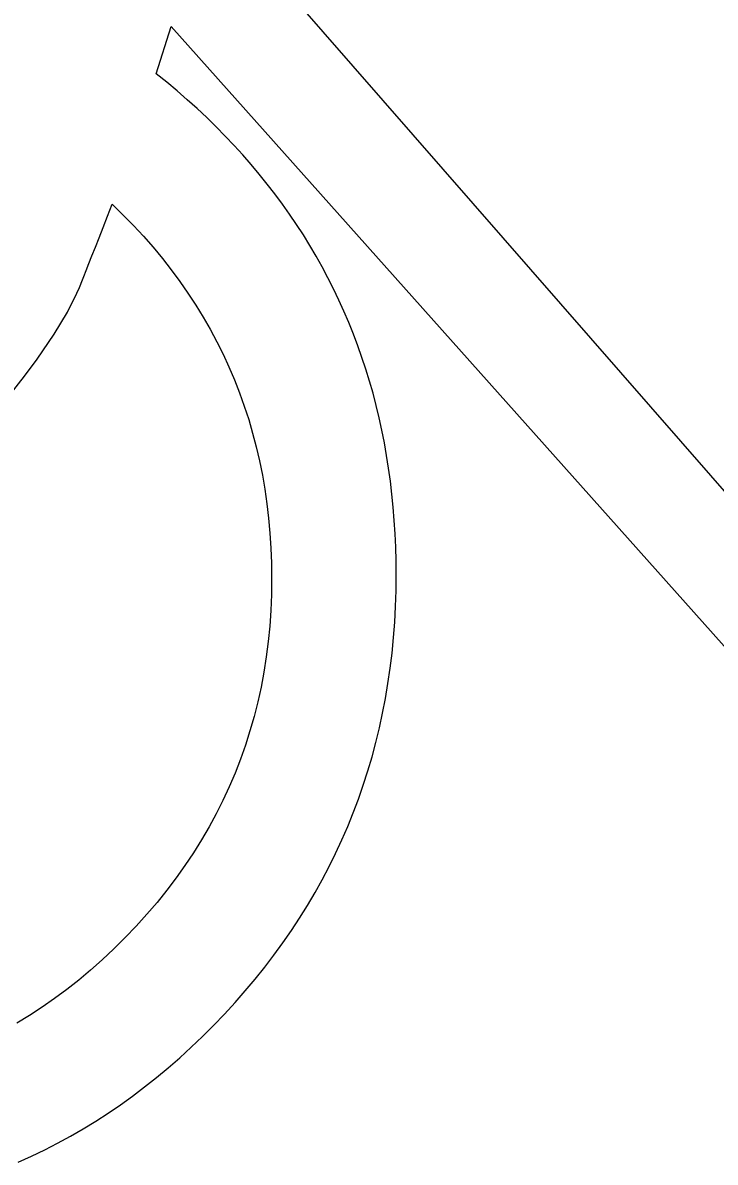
# Model space of a CAD drawing. Extents: x 99976 to 100136, y 99905 to 100011.
# Drawn here: x 100052.7326 to 100052.7848, y 100002.2072 to 100002.2933 of the extents above; entities that cross this region are included whole.
import ezdxf

# ---------------------------------------------------------------- set-up
doc = ezdxf.new("R2010")
doc.units = 0
doc.layers.add('TR_SN_ConstructionSigns', color=7, linetype='Continuous')

msp = doc.modelspace()

# ---------------------------------------------------------------- linework, layer by layer
at = {"layer": 'TR_SN_ConstructionSigns'}
for p, q in [((100052.792145, 100002.250293), (100052.746971, 100002.302045)), ((100052.742635, 100002.289411), (100052.743754, 100002.292979)), ((100052.743754, 100002.292979), (100052.790209, 100002.240877)), ((100052.74343, 100002.288766), (100052.742635, 100002.289411)), ((100052.744208, 100002.288112), (100052.74343, 100002.288766)), ((100052.744968, 100002.287449), (100052.744208, 100002.288112)), ((100052.74571, 100002.286778), (100052.744968, 100002.287449)), ((100052.746434, 100002.286097), (100052.74571, 100002.286778)), ((100052.74714, 100002.285408), (100052.746434, 100002.286097)), ((100052.747828, 100002.28471), (100052.74714, 100002.285408)), ((100052.748499, 100002.284002), (100052.747828, 100002.28471)), ((100052.749151, 100002.283286), (100052.748499, 100002.284002)), ((100052.749786, 100002.282561), (100052.749151, 100002.283286)), ((100052.750403, 100002.281828), (100052.749786, 100002.282561)), ((100052.751002, 100002.281085), (100052.750403, 100002.281828)), ((100052.751583, 100002.280333), (100052.751002, 100002.281085)), ((100052.752146, 100002.279573), (100052.751583, 100002.280333)), ((100052.738945, 100002.278648), (100052.739299, 100002.279559)), ((100052.739299, 100002.279559), (100052.740115, 100002.278766)), ((100052.752691, 100002.278804), (100052.752146, 100002.279573)), ((100052.738617, 100002.277802), (100052.738945, 100002.278648)), ((100052.740115, 100002.278766), (100052.740902, 100002.277959)), ((100052.753219, 100002.278025), (100052.752691, 100002.278804)), ((100052.738313, 100002.277023), (100052.738617, 100002.277802)), ((100052.740902, 100002.277959), (100052.741661, 100002.27714)), ((100052.753728, 100002.277238), (100052.753219, 100002.278025)), ((100052.738034, 100002.276309), (100052.738313, 100002.277023)), ((100052.741661, 100002.27714), (100052.742391, 100002.276307)), ((100052.75422, 100002.276442), (100052.753728, 100002.277238)), ((100052.737779, 100002.275661), (100052.738034, 100002.276309)), ((100052.742391, 100002.276307), (100052.743092, 100002.275462)), ((100052.754694, 100002.275637), (100052.75422, 100002.276442)), ((100052.737345, 100002.274563), (100052.73755, 100002.275079)), ((100052.73755, 100002.275079), (100052.737779, 100002.275661)), ((100052.743092, 100002.275462), (100052.743765, 100002.274603)), ((100052.75515, 100002.274824), (100052.754694, 100002.275637)), ((100052.737011, 100002.273728), (100052.737166, 100002.274112)), ((100052.737166, 100002.274112), (100052.737345, 100002.274563)), ((100052.743765, 100002.274603), (100052.744409, 100002.273732)), ((100052.755588, 100002.274001), (100052.75515, 100002.274824)), ((100052.736776, 100002.273157), (100052.736881, 100002.273409)), ((100052.736881, 100002.273409), (100052.737011, 100002.273728)), ((100052.744409, 100002.273732), (100052.745024, 100002.272848)), ((100052.756008, 100002.27317), (100052.755588, 100002.274001)), ((100052.735932, 100002.271406), (100052.73664, 100002.272849)), ((100052.73664, 100002.272849), (100052.736695, 100002.27297)), ((100052.736695, 100002.27297), (100052.736776, 100002.273157)), ((100052.745024, 100002.272848), (100052.745611, 100002.271951)), ((100052.75641, 100002.272329), (100052.756008, 100002.27317)), ((100052.745611, 100002.271951), (100052.746169, 100002.271042)), ((100052.756794, 100002.27148), (100052.75641, 100002.272329)), ((100052.757161, 100002.270622), (100052.756794, 100002.27148)), ((100052.734929, 100002.26974), (100052.735932, 100002.271406)), ((100052.746169, 100002.271042), (100052.746699, 100002.270119)), ((100052.75751, 100002.269755), (100052.757161, 100002.270622)), ((100052.746699, 100002.270119), (100052.747199, 100002.269183)), ((100052.75784, 100002.268879), (100052.75751, 100002.269755)), ((100052.733631, 100002.267853), (100052.734929, 100002.26974)), ((100052.747199, 100002.269183), (100052.747672, 100002.268235)), ((100052.747672, 100002.268235), (100052.748115, 100002.267273)), ((100052.758153, 100002.267994), (100052.75784, 100002.268879)), ((100052.732693, 100002.266591), (100052.733631, 100002.267853)), ((100052.748115, 100002.267273), (100052.74853, 100002.266299)), ((100052.758448, 100002.267101), (100052.758153, 100002.267994)), ((100052.731615, 100002.265203), (100052.732693, 100002.266591)), ((100052.758725, 100002.266198), (100052.758448, 100002.267101)), ((100052.74853, 100002.266299), (100052.748917, 100002.265312)), ((100052.758985, 100002.265287), (100052.758725, 100002.266198)), ((100052.748917, 100002.265312), (100052.749275, 100002.264312)), ((100052.759226, 100002.264367), (100052.758985, 100002.265287)), ((100052.749275, 100002.264312), (100052.749604, 100002.263299)), ((100052.759449, 100002.263438), (100052.759226, 100002.264367)), ((100052.749604, 100002.263299), (100052.749904, 100002.262273)), ((100052.759655, 100002.2625), (100052.759449, 100002.263438)), ((100052.749904, 100002.262273), (100052.750176, 100002.261234)), ((100052.759843, 100002.261553), (100052.759655, 100002.2625)), ((100052.750176, 100002.261234), (100052.75042, 100002.260183)), ((100052.760013, 100002.260597), (100052.759843, 100002.261553)), ((100052.760164, 100002.259632), (100052.760013, 100002.260597)), ((100052.75042, 100002.260183), (100052.750634, 100002.259118)), ((100052.760299, 100002.258659), (100052.760164, 100002.259632)), ((100052.750634, 100002.259118), (100052.75082, 100002.258041)), ((100052.760415, 100002.257676), (100052.760299, 100002.258659)), ((100052.75082, 100002.258041), (100052.750978, 100002.256951)), ((100052.750978, 100002.256951), (100052.751107, 100002.255847)), ((100052.760513, 100002.256685), (100052.760415, 100002.257676)), ((100052.760594, 100002.255685), (100052.760513, 100002.256685)), ((100052.751107, 100002.255847), (100052.751207, 100002.254731)), ((100052.760656, 100002.254676), (100052.760594, 100002.255685)), ((100052.751207, 100002.254731), (100052.751278, 100002.253602)), ((100052.760701, 100002.253658), (100052.760656, 100002.254676)), ((100052.751278, 100002.253602), (100052.751321, 100002.25246)), ((100052.760728, 100002.252631), (100052.760701, 100002.253658)), ((100052.760737, 100002.251596), (100052.760728, 100002.252631)), ((100052.751321, 100002.25246), (100052.751336, 100002.251306)), ((100052.751336, 100002.251306), (100052.751319, 100002.250094)), ((100052.760724, 100002.25039), (100052.760737, 100002.251596)), ((100052.751319, 100002.250094), (100052.75127, 100002.248896)), ((100052.760686, 100002.249196), (100052.760724, 100002.25039)), ((100052.760623, 100002.248012), (100052.760686, 100002.249196)), ((100052.75127, 100002.248896), (100052.751189, 100002.247711)), ((100052.751189, 100002.247711), (100052.751074, 100002.24654)), ((100052.760534, 100002.246839), (100052.760623, 100002.248012)), ((100052.751074, 100002.24654), (100052.750927, 100002.245382)), ((100052.76042, 100002.245678), (100052.760534, 100002.246839)), ((100052.760281, 100002.244527), (100052.76042, 100002.245678)), ((100052.750927, 100002.245382), (100052.750747, 100002.244238)), ((100052.750747, 100002.244238), (100052.750535, 100002.243108)), ((100052.760116, 100002.243387), (100052.760281, 100002.244527)), ((100052.750535, 100002.243108), (100052.75029, 100002.241991)), ((100052.759926, 100002.242257), (100052.760116, 100002.243387)), ((100052.759711, 100002.241139), (100052.759926, 100002.242257)), ((100052.75029, 100002.241991), (100052.750012, 100002.240887)), ((100052.750012, 100002.240887), (100052.749701, 100002.239797)), ((100052.759471, 100002.240032), (100052.759711, 100002.241139)), ((100052.749701, 100002.239797), (100052.749358, 100002.238721)), ((100052.759205, 100002.238935), (100052.759471, 100002.240032)), ((100052.758914, 100002.237849), (100052.759205, 100002.238935)), ((100052.749358, 100002.238721), (100052.748982, 100002.237658)), ((100052.748982, 100002.237658), (100052.748573, 100002.236608)), ((100052.758597, 100002.236774), (100052.758914, 100002.237849)), ((100052.748573, 100002.236608), (100052.748132, 100002.235572)), ((100052.758255, 100002.235711), (100052.758597, 100002.236774)), ((100052.748132, 100002.235572), (100052.747658, 100002.23455)), ((100052.757888, 100002.234657), (100052.758255, 100002.235711)), ((100052.747658, 100002.23455), (100052.747151, 100002.233541)), ((100052.757496, 100002.233615), (100052.757888, 100002.234657)), ((100052.747151, 100002.233541), (100052.746612, 100002.232545)), ((100052.757078, 100002.232584), (100052.757496, 100002.233615)), ((100052.746612, 100002.232545), (100052.74604, 100002.231563)), ((100052.756635, 100002.231563), (100052.757078, 100002.232584)), ((100052.74604, 100002.231563), (100052.745435, 100002.230595)), ((100052.756167, 100002.230554), (100052.756635, 100002.231563)), ((100052.745435, 100002.230595), (100052.744798, 100002.22964)), ((100052.755673, 100002.229555), (100052.756167, 100002.230554)), ((100052.744798, 100002.22964), (100052.744128, 100002.228698)), ((100052.755154, 100002.228567), (100052.755673, 100002.229555)), ((100052.744128, 100002.228698), (100052.743425, 100002.22777)), ((100052.75461, 100002.22759), (100052.755154, 100002.228567)), ((100052.743425, 100002.22777), (100052.742689, 100002.226856)), ((100052.742689, 100002.226856), (100052.741921, 100002.225955)), ((100052.75404, 100002.226624), (100052.75461, 100002.22759)), ((100052.741921, 100002.225955), (100052.74112, 100002.225068)), ((100052.753445, 100002.225669), (100052.75404, 100002.226624)), ((100052.74112, 100002.225068), (100052.740286, 100002.224194)), ((100052.752825, 100002.224725), (100052.753445, 100002.225669)), ((100052.740286, 100002.224194), (100052.73943, 100002.223343)), ((100052.752179, 100002.223792), (100052.752825, 100002.224725)), ((100052.73943, 100002.223343), (100052.73856, 100002.222526)), ((100052.751508, 100002.222869), (100052.752179, 100002.223792)), ((100052.73856, 100002.222526), (100052.737677, 100002.221743)), ((100052.750812, 100002.221957), (100052.751508, 100002.222869)), ((100052.737677, 100002.221743), (100052.736781, 100002.220992)), ((100052.750091, 100002.221057), (100052.750812, 100002.221957)), ((100052.736781, 100002.220992), (100052.735871, 100002.220275)), ((100052.749344, 100002.220167), (100052.750091, 100002.221057)), ((100052.735871, 100002.220275), (100052.734948, 100002.219591)), ((100052.748572, 100002.219288), (100052.749344, 100002.220167)), ((100052.734948, 100002.219591), (100052.734012, 100002.218941)), ((100052.747774, 100002.218419), (100052.748572, 100002.219288)), ((100052.733063, 100002.218324), (100052.732101, 100002.21774)), ((100052.734012, 100002.218941), (100052.733063, 100002.218324)), ((100052.746951, 100002.217562), (100052.747774, 100002.218419)), ((100052.74611, 100002.216723), (100052.746951, 100002.217562)), ((100052.745259, 100002.21591), (100052.74611, 100002.216723)), ((100052.744397, 100002.215123), (100052.745259, 100002.21591)), ((100052.743524, 100002.214361), (100052.744397, 100002.215123)), ((100052.742641, 100002.213626), (100052.743524, 100002.214361)), ((100052.741746, 100002.212916), (100052.742641, 100002.213626)), ((100052.739926, 100002.211573), (100052.740842, 100002.212232)), ((100052.740842, 100002.212232), (100052.741746, 100002.212916)), ((100052.739, 100002.210941), (100052.739926, 100002.211573)), ((100052.738063, 100002.210334), (100052.739, 100002.210941)), ((100052.736158, 100002.209198), (100052.737116, 100002.209753)), ((100052.737116, 100002.209753), (100052.738063, 100002.210334)), ((100052.735189, 100002.208669), (100052.736158, 100002.209198)), ((100052.733219, 100002.207688), (100052.734209, 100002.208166)), ((100052.734209, 100002.208166), (100052.735189, 100002.208669)), ((100052.732219, 100002.207237), (100052.733219, 100002.207688))]:
    msp.add_line(p, q, dxfattribs=at)

doc.saveas('drawing.dxf')
